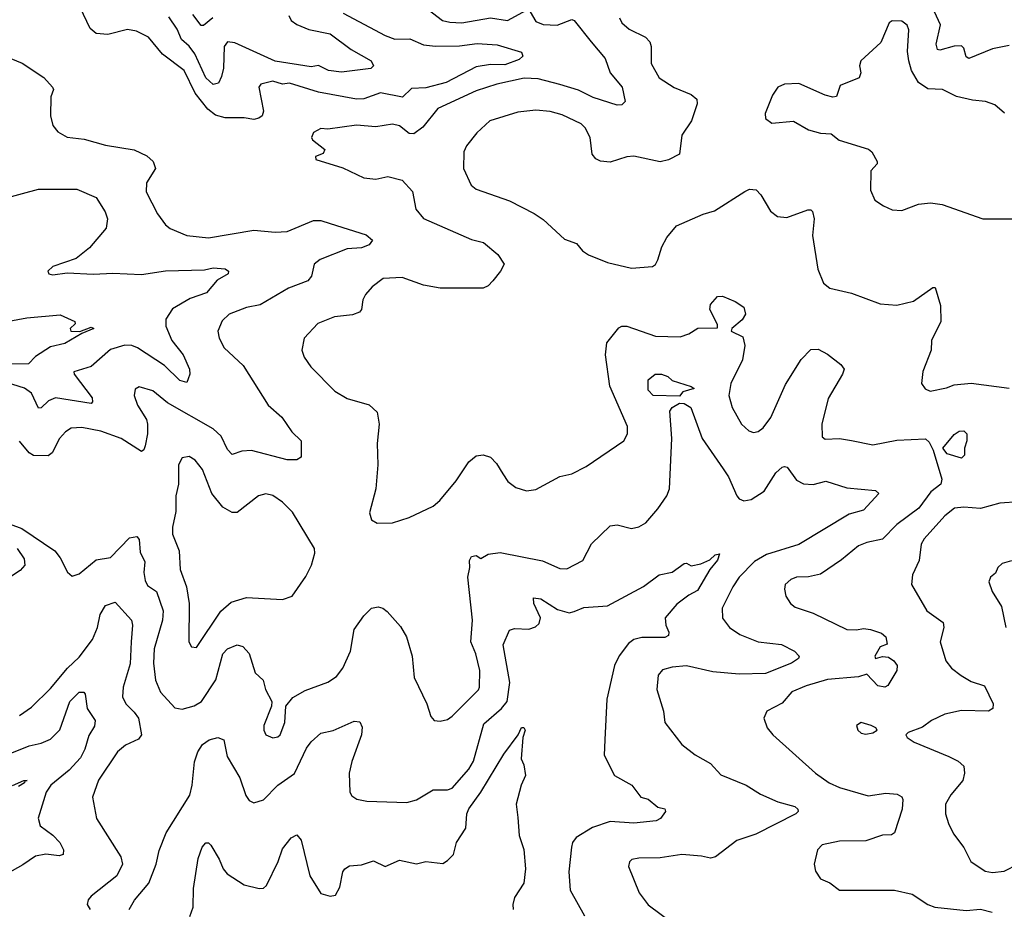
# Model space of a CAD drawing. Extents: x 1443846 to 1577407, y 839182 to 927291.
# Tile 420 of 535: x 1524666 to 1528784, y 904605 to 908328. Entities that reach past the tile are written whole.
import ezdxf

# ---------------------------------------------------------------- set-up
doc = ezdxf.new("R2010")
doc.units = 0

msp = doc.modelspace()

# ---------------------------------------------------------------- linework, layer by layer
at = {"layer": '0CON20XD'}
for points in [[(1528805, 908219.2), (1528735, 908205.4), (1528635.5, 908165.5), (1528625, 908172.5), (1528615, 908208), (1528605, 908218.2), (1528575, 908216.9), (1528515, 908199.6), (1528505, 908203.3), (1528499.5, 908225), (1528516.8, 908306.8), (1528459.4, 908435)], [(1526018.9, 908355), (1526195, 908261.1), (1526235, 908245.8), (1526297.3, 908247.3), (1526355, 908222.5), (1526405, 908216.7), (1526505, 908218.2), (1526578.7, 908228.7), (1526663.2, 908223.2), (1526765, 908191.2), (1526769.7, 908175), (1526755, 908161.4), (1526695, 908138.8), (1526635, 908140.5), (1526575, 908130.5), (1526450, 908065), (1526365, 908043), (1526305, 908040), (1526266.5, 908003.5), (1526175, 908021.4), (1526105, 907996.9), (1526075, 907994.8), (1525915, 908024.3), (1525795, 908062.6), (1525765, 908058.6), (1525725, 908070), (1525675, 908058.6), (1525665.6, 908045), (1525685.4, 907945), (1525680.6, 907925), (1525666.2, 907915), (1525645, 907910.4), (1525605, 907916.6), (1525525, 907916.7), (1525485, 907928.9), (1525453.3, 907953.3), (1525400.4, 908020.4), (1525353.8, 908115), (1525263.6, 908183.6), (1525205.2, 908255.2), (1525155, 908279.1), (1525116.4, 908286.4), (1525035, 908265.3), (1524985, 908269.7), (1524961.1, 908291.1), (1524918.3, 908378.3)], [(1526800.6, 908360.6), (1526825, 908320), (1526855, 908307.3), (1526913.3, 908305), (1526975, 908328.9), (1526985, 908324.3), (1527056.4, 908235), (1527114.4, 908165), (1527136, 908106), (1527185.5, 908045), (1527198.6, 907985), (1527185, 907970.8), (1527165, 907970.6), (1527065, 908002.5), (1527003, 908033), (1526925, 908056.4), (1526835, 908080.6), (1526776.3, 908083.7), (1526661.8, 908058.2), (1526575, 908030.6), (1526415, 907956.1), (1526352.5, 907877.5), (1526315, 907850.7), (1526295, 907851.8), (1526255, 907883.6), (1526225, 907891.1), (1526155, 907879.6), (1526075, 907886.1), (1525955, 907870), (1525925, 907872.5), (1525894.4, 907855.6), (1525886, 907835), (1525890, 907825), (1525942.5, 907785), (1525935, 907767.5), (1525902.5, 907755), (1525905, 907742.5), (1526017.3, 907707.3), (1526105.8, 907665.8), (1526155, 907660), (1526205, 907672), (1526265, 907655.6), (1526308.3, 907608.3), (1526323.3, 907535), (1526355, 907495.6), (1526555, 907407.9), (1526606.2, 907395), (1526665.9, 907345.9), (1526692.5, 907305), (1526676.7, 907275), (1526644.3, 907235.7), (1526625, 907214), (1526605, 907204.2), (1526424.2, 907204.2), (1526355, 907216.9), (1526265, 907249.1), (1526185.5, 907244.5), (1526139.8, 907210.2), (1526112, 907178), (1526101.1, 907155), (1526095.5, 907114.5), (1526086.7, 907103.3), (1526057.4, 907092.6), (1525982.5, 907085), (1525912.8, 907057.2), (1525855.8, 906995), (1525846, 906945), (1525856, 906915), (1525884, 906875), (1525983.8, 906773.8), (1526035, 906742.9), (1526126.9, 906716.9), (1526160.8, 906685), (1526169.4, 906635), (1526161.4, 906555), (1526164.2, 906465.8), (1526155.8, 906365), (1526128.8, 906265), (1526137.5, 906235), (1526161.7, 906221.7), (1526225, 906222.5), (1526295, 906244.2), (1526395, 906292.5), (1526423.6, 906316.4), (1526492, 906398), (1526545, 906478), (1526575, 906502.9), (1526605, 906506.9), (1526635, 906497.1), (1526660.7, 906470.7), (1526687.3, 906427.3), (1526708, 906395), (1526740.9, 906370.9), (1526785, 906355.8), (1526825, 906361.4), (1526925, 906416), (1526975, 906428), (1527035, 906458), (1527193.3, 906565), (1527208, 906595), (1527207.5, 906625), (1527134.4, 906795), (1527115.5, 906925), (1527122.2, 906975), (1527172.1, 907037.9), (1527185, 907045.8), (1527205, 907045.8), (1527325, 907003.5), (1527429.1, 907000.9), (1527465, 907012.9), (1527502.7, 907037.3), (1527585, 907038.6), (1527585, 907052.5), (1527552.1, 907115), (1527555, 907135.8), (1527585, 907170), (1527605, 907171.2), (1527659.2, 907149.2), (1527695.4, 907125.4), (1527701.1, 907095), (1527688.1, 907071.9), (1527644.4, 907035), (1527642, 907025), (1527691.1, 907001.1), (1527699.2, 906965), (1527688.5, 906905), (1527640.4, 906805), (1527632.5, 906755), (1527645.7, 906705), (1527685.5, 906635.5), (1527715, 906608), (1527735, 906600.8), (1527755, 906604.3), (1527775, 906620), (1527807.4, 906662.6), (1527868.5, 906801.5), (1527935, 906905.8), (1527975, 906947.5), (1528005, 906948.6), (1528045, 906928.8), (1528100, 906885), (1528113.8, 906865), (1528107.5, 906845), (1528047, 906743), (1528020.9, 906635), (1528022.4, 906582.4), (1528035, 906571.9), (1528095, 906575.4), (1528145, 906566.6), (1528235, 906549.1), (1528335, 906568.2), (1528455, 906574.6), (1528470.1, 906560.1), (1528486.9, 906526.9), (1528522.4, 906405), (1528518.9, 906385), (1528477.3, 906352.7), (1528426.1, 906283.9), (1528335, 906216), (1528275, 906153.6), (1528209.8, 906140.2), (1528175, 906126.2), (1528102.8, 906067.2), (1528015, 906008.1), (1527965, 905996.7), (1527914.6, 905995.4), (1527891.2, 905985), (1527868, 905965), (1527864.2, 905945), (1527870, 905915), (1527890, 905885), (1527909.8, 905869.8), (1527985, 905844.4), (1528125, 905775.9), (1528166.7, 905775)], [(1526375, 908370.4), (1526434.2, 908325), (1526465, 908317.7), (1526515, 908314.7), (1526635, 908335.3), (1526705.7, 908324.3), (1526785, 908367.5)], [(1525791.9, 908345), (1525800.6, 908325), (1525825, 908307.3), (1525875, 908286.4), (1525965, 908268.4), (1526052.5, 908202.5), (1526135.8, 908155), (1526145.8, 908135), (1526135, 908123.3), (1526011.2, 908108.8), (1525958, 908115), (1525915, 908136.7), (1525885, 908130.4), (1525735, 908154.4), (1525565, 908230.8), (1525535.4, 908234.6), (1525521.3, 908215), (1525517.8, 908125), (1525510, 908090), (1525497.2, 908062.8), (1525475, 908056.2), (1525445, 908083.9), (1525398.9, 908185), (1525375, 908216.3), (1525342.5, 908245), (1525325, 908288.2), (1525289.2, 908339.2)], [(1525473.8, 908335), (1525435, 908303.6), (1525425, 908303.3), (1525389.9, 908349.9)], [(1527174.4, 908335), (1527184.3, 908315), (1527215, 908287.8), (1527283.1, 908255), (1527301.8, 908235), (1527307.3, 908215), (1527307.8, 908145), (1527341.1, 908085), (1527403.9, 908043.9), (1527474.7, 908014.7), (1527497.8, 907995), (1527500, 907975), (1527475.7, 907905), (1527435.6, 907845), (1527426, 907765), (1527379.2, 907740.8), (1527345, 907733.3), (1527235, 907757.3), (1527205, 907754.5), (1527135, 907731.2), (1527095, 907735.4), (1527075, 907745.6), (1527060, 907765), (1527051.5, 907835), (1527030.6, 907875), (1527015, 907891.4), (1526935, 907929.6), (1526885, 907943.3), (1526825, 907949.6), (1526749.1, 907940.9), (1526632.9, 907905), (1526578, 907855), (1526535, 907800), (1526523.6, 907775), (1526522.5, 907705), (1526553.8, 907635), (1526575, 907618), (1526715, 907569.4), (1526817.3, 907517.3), (1526855, 907491.9), (1526945, 907409.2), (1526995, 907391.4), (1527020.3, 907360.3), (1527045, 907343.8), (1527125, 907311.2), (1527225, 907287.5), (1527312.5, 907295), (1527325, 907303.3), (1527335, 907322.5), (1527352.4, 907377.6), (1527373, 907417), (1527413.8, 907465), (1527525, 907514.2), (1527572.4, 907527.6), (1527698.8, 907608.8), (1527718.3, 907618.3), (1527746.5, 907616.5), (1527765.8, 907595), (1527806.6, 907526.6), (1527835, 907504), (1527875, 907500), (1527962.5, 907532.5), (1527975, 907532), (1527982, 907525), (1527988.9, 907495), (1527981.5, 907425), (1528004.5, 907284.5), (1528028, 907225), (1528054.4, 907204.4), (1528145, 907183.1), (1528265, 907139.5), (1528335, 907133.5), (1528405, 907150), (1528485, 907206.7), (1528495, 907207.5), (1528517.5, 907132.5), (1528518.8, 907065), (1528480, 906985), (1528477.7, 906945), (1528443.8, 906856.2), (1528438, 906805), (1528452.9, 906782.9), (1528473.7, 906773.7), (1528542.1, 906787.9), (1528575, 906800), (1528645, 906806.7), (1528804.5, 906785.5)], [(1528785, 907937.1), (1528745, 907970.8), (1528705.6, 907985.6), (1528651.5, 907991.5), (1528585, 908006.7), (1528525.4, 908035.4), (1528465, 908038.5), (1528425.7, 908065), (1528395.5, 908115.5), (1528384.3, 908155), (1528379.4, 908195), (1528384.3, 908285), (1528378.6, 908305), (1528355, 908321.8), (1528315, 908323.1), (1528302.9, 908315), (1528267.9, 908232.1), (1528184, 908155), (1528178, 908135), (1528184, 908105), (1528176.7, 908085), (1528098.3, 908051.7), (1528083, 908007), (1528066.4, 908003.6), (1528035, 908012), (1527925, 908061.2), (1527865, 908057.5), (1527837.5, 908045), (1527815, 908012.5), (1527784.4, 907935), (1527785, 907914), (1527812.5, 907895), (1527902.5, 907902.5), (1527965, 907866.7), (1528015, 907852.9), (1528060.5, 907850.5), (1528094.2, 907824.2), (1528215.8, 907785.8), (1528230, 907775), (1528252.5, 907735), (1528252.5, 907725), (1528226, 907695), (1528224.3, 907614.3), (1528242.7, 907572.7), (1528278.3, 907548.3), (1528315, 907532), (1528355, 907528.8), (1528425, 907556), (1528475, 907562), (1528525, 907554.2), (1528695, 907494.2), (1528824.1, 907494.1)], [(1524605, 908175.7), (1524676.4, 908146.4), (1524766.2, 908086.2), (1524802.9, 908045), (1524807.5, 908035), (1524796, 908005), (1524794, 907925), (1524804, 907885), (1524825, 907858.8), (1524865, 907836), (1524935, 907828.1), (1525025, 907803.3), (1525145, 907783.3), (1525197.8, 907757.8), (1525224.6, 907734.6), (1525234.4, 907705), (1525195.7, 907645), (1525195, 907607.5), (1525242.5, 907515), (1525275, 907468.8), (1525295, 907454.2), (1525365, 907424.5), (1525455, 907415.4), (1525645, 907447.1), (1525735, 907438.8), (1525785, 907442.1), (1525895, 907486.9), (1525925, 907486.9), (1525964.5, 907474.5), (1526115, 907427.1), (1526142, 907405), (1526128.1, 907385), (1526095, 907372.9), (1526035, 907368.8), (1525923.1, 907325), (1525897.8, 907305), (1525886.9, 907255), (1525870.8, 907235), (1525790, 907205), (1525671.2, 907135), (1525615, 907123.9), (1525542.5, 907095), (1525512.8, 907067.2), (1525494.4, 907025), (1525500, 906995), (1525521.5, 906955), (1525600.9, 906880.9), (1525705.3, 906715.3), (1525761.9, 906665), (1525803.8, 906603.8), (1525843.8, 906565), (1525842.5, 906497.5), (1525825, 906486.7), (1525784.2, 906485.8), (1525635, 906524.7), (1525595, 906522.8), (1525555, 906508.8), (1525535, 906530), (1525508, 906585), (1525475, 906616.1), (1525284.2, 906724.3), (1525222, 906775), (1525165, 906792), (1525148.8, 906781.2), (1525144.4, 906755), (1525158.6, 906715), (1525196.7, 906655), (1525200, 906635), (1525200, 906595), (1525190.9, 906545), (1525185, 906528), (1525175, 906521.1), (1525090.8, 906575), (1525005, 906606.4), (1524925, 906621.8), (1524881.4, 906618.6), (1524856.9, 906603.1), (1524832.7, 906575), (1524801.5, 906515), (1524785, 906502.5), (1524723.6, 906503.6), (1524705.4, 906515), (1524665, 906564.4)], [(1524595, 907578.5), (1524745, 907618), (1524905, 907618.5), (1524985, 907584.3), (1525023.3, 907523.3)], [(1525023.3, 907523.3), (1525033.1, 907495), (1525027.8, 907455), (1524957.1, 907372.9), (1524901.4, 907328.6), (1524803.8, 907295), (1524783.3, 907275), (1524787.5, 907265), (1524805, 907260), (1524865, 907268.6), (1524975, 907263.1), (1525055, 907267.5), (1525175, 907261.1), (1525275, 907277.2), (1525439.3, 907280.7), (1525475, 907290), (1525525, 907285.5), (1525539.2, 907275), (1525537.5, 907265), (1525492.2, 907237.8), (1525446.9, 907185), (1525378.3, 907161.7), (1525305, 907117.3), (1525276.7, 907075), (1525276.7, 907045), (1525302.5, 906985), (1525350, 906925), (1525376.7, 906865), (1525377.5, 906845), (1525370, 906825), (1525365, 906810), (1525335, 906818.6), (1525271.4, 906881.4), (1525157.9, 906955), (1525135, 906963.8), (1525105, 906965.2), (1525045, 906947.2), (1524965, 906876.2), (1524892.5, 906855), (1524892.9, 906845), (1524968.5, 906745), (1524970.8, 906729.2), (1524965, 906721.9), (1524815, 906745.8), (1524786.6, 906733.4), (1524755, 906703.1), (1524745, 906702.9), (1524715.8, 906765), (1524686.5, 906786.5), (1524565, 906823.3)], [(1524598.3, 907061.7), (1524695, 907080.4), (1524835, 907092.5), (1524896.7, 907065), (1524897.5, 907055), (1524876.7, 907035), (1524880, 907025), (1524917.5, 907022.5), (1524965, 907041.2), (1524976.2, 907035), (1524925.8, 907014.2), (1524855, 906972.5), (1524795, 906959.2), (1524732, 906918), (1524701.9, 906888.1), (1524565, 906886.5)], [(1527425, 906751.9), (1527315, 906754.8), (1527295, 906778), (1527295, 906820.8), (1527323.8, 906845), (1527350, 906845), (1527377.5, 906835), (1527395, 906817.5), (1527475, 906793.3), (1527486.7, 906785), (1527439.3, 906770.7), (1527425, 906751.9)], [(1524575, 906235.3), (1524675, 906198.7), (1524812.7, 906105), (1524835.6, 906075.6), (1524865.5, 906015.5), (1524885, 906000), (1524915, 906008.6), (1524985, 906067.8), (1525045, 906078.1), (1525125, 906159.5), (1525155.4, 906165.4), (1525165, 906152.5), (1525170.1, 906100.1), (1525189.2, 906059.2), (1525185.2, 906015), (1525191, 905981), (1525200.6, 905960.6), (1525237.7, 905935), (1525266.1, 905855), (1525263.4, 905815), (1525227.8, 905695), (1525225.8, 905635), (1525234, 905564), (1525254.2, 905514.2), (1525315, 905448.1), (1525345, 905442.2), (1525395, 905456.2), (1525425.7, 905474.3), (1525486.3, 905565), (1525515.3, 905674.7), (1525535, 905695.5), (1525575, 905712.2), (1525599.2, 905705), (1525625, 905675.8), (1525651.2, 905595), (1525683.7, 905563.7), (1525694.2, 905525), (1525720, 905475), (1525718.8, 905455), (1525686.9, 905375), (1525687.1, 905355), (1525695.6, 905335.6), (1525725, 905322.9), (1525745, 905327.1), (1525755, 905336), (1525775, 905387.5), (1525778.8, 905455), (1525807.9, 905492.1), (1525859.3, 905520.7), (1525955, 905555.6), (1525990.6, 905579.4), (1526018.1, 905615), (1526050, 905685), (1526065, 905776.7), (1526105, 905833.8), (1526136.7, 905865), (1526165, 905871.4), (1526185, 905865.7), (1526202.2, 905852.2), (1526258.5, 905788.5), (1526283.3, 905745), (1526307.8, 905665), (1526315.8, 905575), (1526369.2, 905465), (1526385, 905412.5), (1526400, 905395), (1526425, 905392.5), (1526455, 905400), (1526475, 905413.3), (1526585, 905523.8), (1526588.6, 905535), (1526590, 905605), (1526574.1, 905675), (1526553.3, 905725), (1526559.1, 905815), (1526540, 905995), (1526548.6, 906035), (1526547.5, 906065), (1526555, 906081.2), (1526575, 906086.2), (1526595, 906072.9), (1526625, 906090.8), (1526675, 906098.8), (1526852.9, 906062.9), (1526925, 906031.5), (1526955, 906029.4), (1527022, 906065), (1527057.5, 906135), (1527135, 906209.4), (1527165, 906214.4), (1527225, 906199.4), (1527255, 906205.7), (1527285, 906223.1), (1527335, 906281.1), (1527372.3, 906335), (1527383.9, 906365), (1527393.8, 906575), (1527385, 906690), (1527394.3, 906705), (1527425, 906722.8), (1527445, 906721.2), (1527473.1, 906705), (1527520, 906575), (1527608.1, 906448.1), (1527631.2, 906415), (1527665.7, 906335), (1527675, 906322.5), (1527695, 906314.3), (1527725, 906320.6), (1527780, 906355), (1527828.9, 906431.1), (1527855, 906456), (1527865, 906458), (1527876, 906455), (1527915, 906400.8), (1527945, 906385.6), (1527985, 906383.3), (1528037.1, 906397.1), (1528125, 906369.2), (1528245, 906357.5), (1528260, 906345), (1528195, 906275.6), (1528135, 906259.2), (1527925, 906132.5), (1527790, 906090), (1527738.8, 906061.2), (1527675.3, 905995), (1527648.2, 905955), (1527604.6, 905865), (1527605, 905823.3), (1527634.3, 905785), (1527678, 905755), (1527755, 905724.5), (1527852.8, 905712.8), (1527906.7, 905685), (1527926.7, 905665), (1527923.8, 905655), (1527894, 905635), (1527785, 905592.4), (1527675, 905589.5), (1527565, 905598.6), (1527455, 905623.9), (1527395, 905618.8), (1527355, 905607.8), (1527336.9, 905585), (1527330.6, 905525), (1527358.1, 905435), (1527365, 905387.5), (1527436, 905295), (1527491.4, 905251.4), (1527555, 905215.8), (1527598.3, 905168.3), (1527705, 905125.5), (1527765, 905087.5), (1527836.7, 905055), (1527908, 905035), (1527921.2, 905025), (1527922, 905015), (1527912.5, 905005), (1527745, 904919.4), (1527665, 904893.1), (1527576.7, 904825), (1527555, 904819.4), (1527518.3, 904828.3), (1527435, 904834.6), (1527345, 904821.5), (1527255, 904820), (1527225.9, 904814.1), (1527216.1, 904803.9), (1527212, 904785), (1527257.1, 904675), (1527294.6, 904624.6), (1527397.4, 904547.4)], [(1528605, 906493.3), (1528545, 906511.2), (1528526.5, 906535), (1528575, 906592), (1528595, 906606.2), (1528615, 906607.5), (1528627.5, 906595), (1528627.5, 906565), (1528617.5, 906535), (1528617.5, 906505), (1528605, 906493.3)], [(1525405, 905701.2), (1525507.5, 905852.5), (1525549.8, 905890.2), (1525615, 905910), (1525765, 905901.4), (1525806, 905915), (1525862.5, 905997.5), (1525886, 906045), (1525900, 906095), (1525898.8, 906115), (1525806.6, 906266.6), (1525765, 906309.4), (1525725, 906336.7), (1525695, 906344.4), (1525665, 906335.7), (1525575, 906265.4), (1525555, 906265.4), (1525515, 906287.7), (1525469.6, 906345), (1525430, 906445), (1525399.2, 906485), (1525375, 906500), (1525345, 906494), (1525329.5, 906465), (1525330, 906385), (1525319.5, 906335), (1525319.4, 906270.6), (1525304.6, 906205), (1525304.6, 906174.6), (1525333.1, 906105), (1525337.6, 906027.6), (1525363.9, 905955), (1525375.3, 905885.3), (1525373.1, 905725), (1525385, 905703.8), (1525405, 905701.2)], [(1528845, 906310.9), (1528765, 906305.4), (1528685, 906282.5), (1528615, 906287.9), (1528576.6, 906283.4), (1528535, 906252.5), (1528448.9, 906155), (1528437.2, 906132.8), (1528427.8, 906065), (1528400, 906005), (1528395.8, 905965), (1528460, 905855), (1528528.9, 905805), (1528530.9, 905785), (1528516.5, 905725), (1528539.4, 905645), (1528563.1, 905615), (1528603.2, 905583.2), (1528645, 905559.1), (1528701.1, 905541.1), (1528738.1, 905465), (1528735.7, 905445), (1528717.5, 905435), (1528605, 905437.5), (1528535, 905422.3), (1528480, 905395), (1528442.7, 905367.3), (1528382.5, 905345), (1528372.5, 905335), (1528377.5, 905325), (1528406.7, 905305), (1528552, 905245), (1528590.8, 905225), (1528614.5, 905204.5), (1528617.8, 905175), (1528610.5, 905145), (1528560, 905085), (1528538.6, 905045), (1528538.6, 905005), (1528550.6, 904965), (1528571.4, 904921.4), (1528615, 904863.8), (1528644, 904805), (1528704.5, 904764.5), (1528735, 904759.4), (1528783.3, 904765), (1528844, 904796)], [(1524655, 906115.3), (1524685, 906072.5), (1524687.7, 906045), (1524667.5, 906022.5), (1524631, 905999)], [(1525124.2, 904605), (1525145.6, 904644.4), (1525205.8, 904715), (1525237.1, 904795), (1525248.7, 904851.3), (1525278.5, 904925), (1525377.1, 905082.9), (1525387.2, 905125), (1525397.1, 905222.9), (1525410.9, 905265), (1525430.6, 905295), (1525458.8, 905315), (1525495, 905324.2), (1525520, 905315), (1525533.6, 905245), (1525586, 905156), (1525611.1, 905081.1), (1525625, 905061.2), (1525645, 905051.2), (1525685, 905064), (1525745, 905124.5), (1525815, 905173.6), (1525865, 905280), (1525885, 905306.9), (1525925, 905343.1), (1525976.7, 905353.3), (1526065, 905392), (1526089.2, 905389.2), (1526097.7, 905367.7), (1526095.9, 905335.9), (1526055, 905223.3), (1526043.3, 905175), (1526046.2, 905096.2), (1526055, 905080), (1526075.9, 905065.9), (1526118.3, 905058.3), (1526285, 905052.5), (1526325, 905064.2), (1526395, 905105.6), (1526455, 905105.7), (1526475, 905112.9), (1526545, 905192.5), (1526563.6, 905225), (1526607.8, 905382.2), (1526681.2, 905445), (1526705.2, 905475), (1526716.3, 905555), (1526688.6, 905711.4), (1526715, 905774), (1526735, 905781.1), (1526795, 905778.2), (1526822.7, 905787.3), (1526839.1, 905800.9), (1526843.8, 905825), (1526816.1, 905885), (1526815, 905908.8), (1526845, 905904.6), (1526915, 905860), (1526963.8, 905846.2), (1526985, 905852.2), (1527025, 905867.6), (1527125, 905874.7), (1527275, 905955.7), (1527340, 906005), (1527395, 906016.7), (1527445, 906051.9), (1527455, 906054.3), (1527475, 906042.2), (1527515, 906051.1), (1527552.7, 906067.3), (1527575, 906088.2), (1527592.5, 906092.5), (1527585, 906065.8), (1527552.3, 906027.7), (1527500.6, 905939.4), (1527465, 905920.4), (1527415, 905881.9), (1527365.6, 905825), (1527368.1, 905795), (1527380.8, 905765), (1527379.3, 905750.7), (1527365, 905742.8), (1527267.7, 905742.3), (1527235.2, 905734.8), (1527212.1, 905717.9), (1527173.3, 905666.7), (1527153.1, 905625), (1527121.4, 905485), (1527113.3, 905315), (1527110.6, 905250.6), (1527154.2, 905165), (1527226.7, 905125), (1527263.8, 905075), (1527295, 905065.8), (1527335, 905032.9), (1527365, 905026), (1527366.7, 905015), (1527346.2, 904985), (1527327.5, 904975), (1527235, 904965.3), (1527135, 904972.2), (1527062.1, 904947.9), (1526993.8, 904906.2), (1526978.6, 904885), (1526973.3, 904865), (1526962.4, 904762.4), (1526968.1, 904685), (1527027.9, 904577.9)], [(1528815, 906063.8), (1528775, 906052.5), (1528757.5, 906035), (1528747.7, 906012.3), (1528726.7, 905995), (1528720, 905975), (1528733.8, 905935), (1528772.3, 905872.3), (1528790, 905785)], [(1524665, 905416.7), (1524715, 905450.8), (1524795, 905530), (1524865.2, 905614.8), (1524915, 905660.5), (1524970.9, 905735), (1524991.2, 905785), (1525001.7, 905838.3), (1525025, 905876.2), (1525065, 905891.2), (1525133.1, 905815), (1525137.9, 905795), (1525132.4, 905725), (1525127.8, 905632.2), (1525098.2, 905535), (1525095.4, 905495), (1525109.1, 905465), (1525145, 905430.9), (1525162, 905405), (1525175.6, 905335), (1525163.1, 905316.9), (1525108, 905292), (1525075, 905264), (1524995, 905146.2), (1524970, 905075), (1524986.9, 904985), (1525089.2, 904825), (1525095.7, 904795), (1525072, 904745), (1524965, 904660), (1524952, 904645), (1524948, 904625), (1524961.2, 904605)], [(1528166.7, 905775), (1528195, 905780), (1528225, 905776.9), (1528271.1, 905761.1), (1528289.2, 905745), (1528294, 905715), (1528265, 905703.1), (1528242.4, 905665), (1528245, 905654.8), (1528275, 905662.6), (1528300.5, 905660.5), (1528322.2, 905645), (1528336.5, 905625), (1528335.4, 905604.6), (1528297.6, 905542.4), (1528285, 905534.5), (1528255, 905540), (1528209.1, 905589.1), (1528175, 905577.8), (1528045, 905567.6), (1527955, 905541.2), (1527896, 905515), (1527855, 905468.6), (1527791.2, 905435), (1527778, 905405), (1527792, 905365), (1527816, 905335), (1527994.4, 905175), (1528051.4, 905135), (1528095.3, 905115.3), (1528215, 905080.8), (1528288.9, 905091.1), (1528336.6, 905086.6), (1528355, 905076.2), (1528359.2, 905065), (1528356.9, 905025), (1528324.4, 904925.6), (1528312.9, 904917.1), (1528274.6, 904915.4), (1528205, 904891.5), (1528095, 904890), (1528022.5, 904875), (1528003.3, 904855), (1527988.8, 904795), (1527994, 904765), (1528015, 904733.3), (1528055, 904716.2), (1528095, 904686), (1528325, 904685.9), (1528398.8, 904668.8), (1528465, 904626), (1528493.8, 904615), (1528625, 904600.6), (1528685, 904605.6), (1528733, 904593)], [(1524605, 905248.6), (1524705, 905289.5), (1524755, 905300), (1524795, 905317.3), (1524833, 905357), (1524875, 905475.6), (1524915, 905514), (1524934, 905514), (1524940, 905505), (1524947.3, 905445), (1524981.5, 905395), (1524978, 905372), (1524955, 905333.1), (1524938.9, 905275), (1524920.4, 905239.6), (1524872.9, 905187.1), (1524795.4, 905125), (1524777.1, 905095), (1524743.2, 904986.8), (1524752, 904955), (1524805, 904916.2), (1524833.1, 904885), (1524849.6, 904855), (1524847.1, 904835), (1524830.8, 904829.2), (1524775, 904836.2), (1524731.5, 904828.5), (1524679.1, 904790.9), (1524602.1, 904747.9)], [(1528205, 905338), (1528235, 905344), (1528252.5, 905355), (1528247.5, 905365), (1528227.5, 905375), (1528185, 905386.9), (1528166.7, 905375), (1528171.2, 905355), (1528185, 905342), (1528205, 905338)], [(1525377.3, 904575), (1525391.2, 904615), (1525392.2, 904692.2), (1525412.6, 904817.4), (1525428.6, 904865), (1525445, 904883.8), (1525455, 904883.8), (1525465, 904873.8), (1525500.4, 904815), (1525516.5, 904775), (1525533.5, 904753.5), (1525605, 904707.8), (1525667.9, 904692.1), (1525685, 904694.2), (1525698.6, 904705), (1525747.1, 904805), (1525765, 904858), (1525801.2, 904905), (1525825, 904916.7), (1525842.9, 904895), (1525878.9, 904745), (1525925, 904671.9), (1525965, 904660.4), (1525987.3, 904665), (1526005, 904698.6), (1526017.4, 904762.6), (1526025.3, 904775), (1526045, 904786.9), (1526095, 904791.6), (1526145, 904808.2), (1526195, 904784.7), (1526255, 904810.8), (1526325, 904796.2), (1526365, 904805.7), (1526435, 904797.7), (1526455, 904809.6), (1526480, 904835), (1526493.3, 904885), (1526532.4, 904945), (1526536.7, 905005), (1526545, 905026.2), (1526594.8, 905095.2), (1526690.8, 905255), (1526751.4, 905335), (1526765, 905365.6), (1526775, 905366.2), (1526779.6, 905355), (1526770, 905325), (1526763.3, 905235), (1526775, 905210), (1526781.2, 905165), (1526763.3, 905125), (1526742.5, 905045), (1526749.7, 904990.3), (1526755.6, 904915), (1526774.3, 904855.7), (1526781.5, 904775), (1526774.4, 904715), (1526735.5, 904654.5), (1526728.1, 904625), (1526730, 904605)], [(1524635, 905123.8), (1524682.5, 905145), (1524697.5, 905145), (1524686.7, 905143.3), (1524685.8, 905135), (1524660.9, 905119.1)]]:
    msp.add_lwpolyline(points, dxfattribs=at)

doc.saveas('drawing.dxf')
